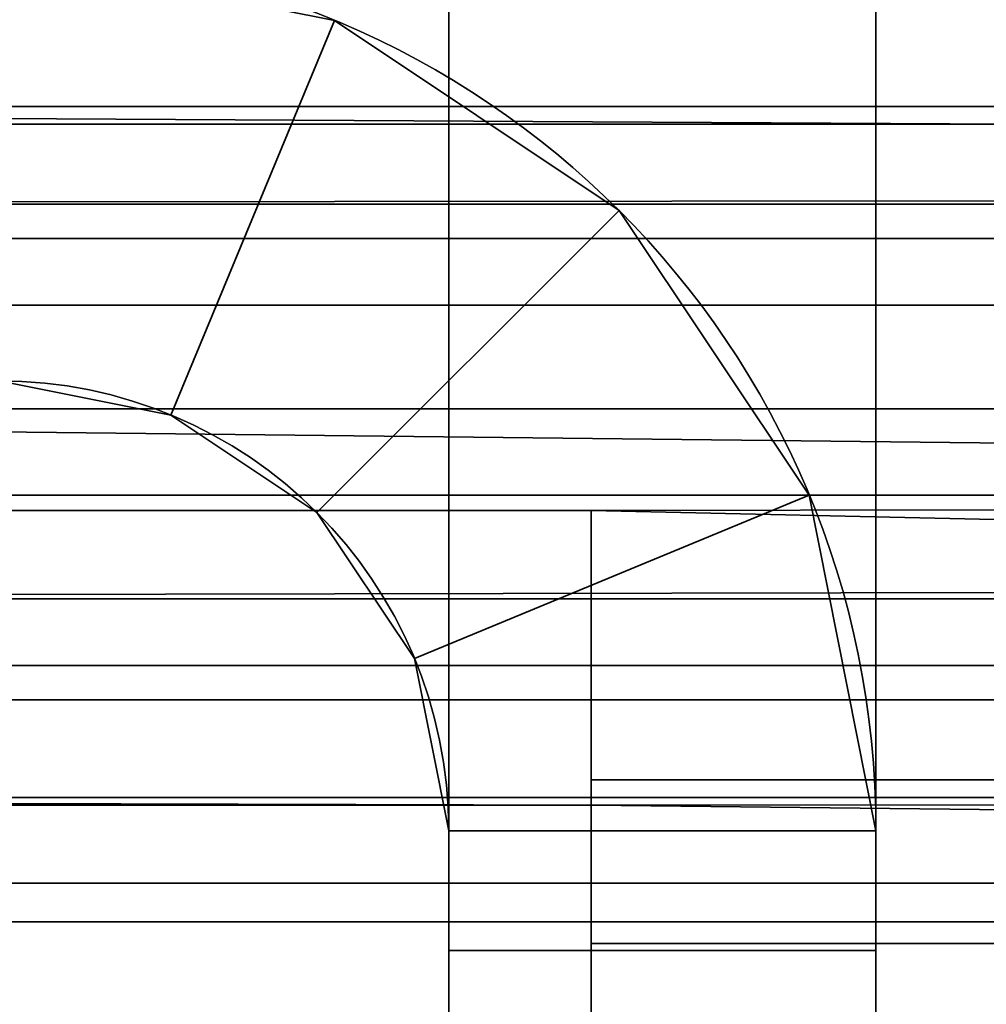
# Model space of a CAD drawing. Header units: millimetres. Extents: x -508 to 6708, y -110 to 248.
# Tile 559 of 656: x 1145.49 to 1148.89, y 12.81 to 16.27. Entities that reach past the tile are written whole.
import ezdxf

# ---------------------------------------------------------------- set-up
doc = ezdxf.new("R2010")
doc.units = ezdxf.units.MM
doc.layers.add('151', color=7, linetype='Continuous', true_color=0xffffff)

# ---------------------------------------------------------------- blocks, each defined once
blk = doc.blocks.new('UG_SURFACE_002')
at = {"layer": '151', "color": 252, "linetype": 'Continuous', "lineweight": 35}
for points in [[(2057.4999, -5.3, 2215.25), (2057.4999, 229.4, 2215.25), (942.5, 229.4, 2215.25), (942.5, -5.3, 2215.25)], [(1092.5, -5.3, 2065.2499), (1092.5, 229.4, 2065.2499), (1907.5, 229.4, 2065.2499), (1907.5, -5.3, 2065.2499)]]:
    blk.add_3dface(points, dxfattribs=at)
blk = doc.blocks.new('UG_SURFACE_256')
at = {"layer": '151', "color": 252, "linetype": 'Continuous', "lineweight": 35}
for points in [[(1135.5, -22.22, 2021.75), (1864.5, -22.22, 2021.75), (1864.5, 61.62, 2021.75), (1135.5, 61.62, 2021.75)], [(1137, -22.22, 2020.2501), (1137, 61.62, 2020.2501), (1863, 61.62, 2020.2501), (1863, -22.22, 2020.2501)]]:
    blk.add_3dface(points, dxfattribs=at)
blk = doc.blocks.new('UG_SURFACE_258')
at = {"layer": '151', "color": 7, "linetype": 'Continuous', "lineweight": 35}
for points in [[(1143.657, 13.0469, -7.75), (1143.6594, 12.9264, 2013.5906), (1146.337, 12.2666, 2010.9129)], [(1146.337, 12.2666, 2010.9129), (1146.337, 12.2666, -7.75), (1143.657, 13.0469, -7.75)], [(1143.657, 13.0469, -7.75), (1146.337, 12.2666, -7.75), (1145.5678, 11.5427, -7.75), (1144.0067, 11.9322, -7.75)], [(1144.0228, 11.9006, 2013.2272), (1145.5678, 11.5427, 2011.6823), (1146.337, 12.2666, 2010.9129), (1143.6594, 12.9264, 2013.5906)]]:
    blk.add_3dface(points, dxfattribs=at)
blk = doc.blocks.new('UG_SURFACE_259')
at = {"layer": '151', "color": 7, "linetype": 'Continuous', "lineweight": 35}
for points in [[(1142.7813, 13.2362, 2014.4687), (1142.0542, 13.1003, 2015.1958), (1857.9458, 13.1003, 2015.1958)], [(1142.7813, 13.2362, 2014.4687), (1857.9458, 13.1003, 2015.1958), (1857.2187, 13.2362, 2014.4687)], [(1857.2187, 13.2362, 2014.4687), (1144.5446, 12.7553, 2012.7053), (1142.7813, 13.2362, 2014.4687)], [(1857.2187, 13.2362, 2014.4687), (1855.4554, 12.7553, 2012.7053), (1144.5446, 12.7553, 2012.7053)], [(1139.6194, 12.6455, 2017.6306), (1860.3806, 12.6455, 2017.6306), (1857.9458, 13.1003, 2015.1958), (1142.0542, 13.1003, 2015.1958)]]:
    blk.add_3dface(points, dxfattribs=at)
blk = doc.blocks.new('UG_SURFACE_261')
at = {"layer": '151', "color": 252, "linetype": 'Continuous', "lineweight": 35}
for points in [[(1148.5, 18, 62.55), (1148.5, 13, 62.55), (1147, 13, 62.55), (1147, 18, 62.55)], [(1148.5, 13, 73.95), (1148.5, 18, 73.95), (1147, 18, 73.95), (1147, 13, 73.95)], [(1147, 13, 1933.9499), (1148.5, 13, 1933.9499), (1148.5, 18, 1933.9499), (1147, 18, 1933.9499)], [(1148.5, 13, 1922.55), (1147, 13, 1922.55), (1147, 18, 1922.55), (1148.5, 18, 1922.55)], [(1147, 13, 1623.95), (1148.5, 13, 1623.95), (1148.5, 18, 1623.95), (1147, 18, 1623.95)], [(1148.5, 18, 1612.55), (1148.5, 13, 1612.55), (1147, 13, 1612.55), (1147, 18, 1612.55)], [(1148.5, 13, 1313.9499), (1148.5, 18, 1313.9499), (1147, 18, 1313.9499), (1147, 13, 1313.9499)], [(1148.5, 18, 1302.55), (1148.5, 13, 1302.55), (1147, 13, 1302.55), (1147, 18, 1302.55)], [(1147, 13, 1003.95), (1148.5, 13, 1003.95), (1148.5, 18, 1003.95), (1147, 18, 1003.95)], [(1148.5, 18, 992.55), (1148.5, 13, 992.55), (1147, 13, 992.55), (1147, 18, 992.55)], [(1148.5, 13, 693.95), (1148.5, 18, 693.95), (1147, 18, 693.95), (1147, 13, 693.95)], [(1148.5, 18, 682.55), (1148.5, 13, 682.55), (1147, 13, 682.55), (1147, 18, 682.55)], [(1148.5, 18, 372.55), (1148.5, 13, 372.55), (1147, 13, 372.55), (1147, 18, 372.55)], [(1147, 13, 73.95), (1147, 18, 62.55), (1147, 13, 62.55)], [(1147, 13, 73.95), (1147, 18, 73.95), (1147, 18, 62.55)], [(1147, 13, 383.95), (1147, 18, 372.55), (1147, 13, 372.55)], [(1147, 13, 383.95), (1147, 18, 383.95), (1147, 18, 372.55)], [(1147, 13, 1003.95), (1147, 18, 1003.95), (1147, 18, 992.55), (1147, 13, 992.55)], [(1147, 13, 1313.9499), (1147, 18, 1313.9499), (1147, 18, 1302.55), (1147, 13, 1302.55)], [(1147, 13, 693.95), (1147, 18, 682.55), (1147, 13, 682.55)], [(1147, 13, 693.95), (1147, 18, 693.95), (1147, 18, 682.55)], [(1147, 13, 1623.95), (1147, 18, 1623.95), (1147, 18, 1612.55), (1147, 13, 1612.55)], [(1147, 13, 1933.9499), (1147, 18, 1933.9499), (1147, 18, 1922.55), (1147, 13, 1922.55)], [(1147, 13, 383.95), (1148.5, 13, 383.95), (1148.5, 18, 383.95), (1147, 18, 383.95)], [(1148.5, 13, 1922.55), (1148.5, 18, 1933.9499), (1148.5, 13, 1933.9499)], [(1148.5, 13, 1922.55), (1148.5, 18, 1922.55), (1148.5, 18, 1933.9499)], [(1148.5, 13, 1612.55), (1148.5, 18, 1612.55), (1148.5, 18, 1623.95), (1148.5, 13, 1623.95)], [(1148.5, 13, 1302.55), (1148.5, 18, 1302.55), (1148.5, 18, 1313.9499), (1148.5, 13, 1313.9499)], [(1148.5, 13, 992.55), (1148.5, 18, 992.55), (1148.5, 18, 1003.95), (1148.5, 13, 1003.95)], [(1148.5, 13, 682.55), (1148.5, 18, 682.55), (1148.5, 18, 693.95), (1148.5, 13, 693.95)], [(1148.5, 13, 372.55), (1148.5, 18, 372.55), (1148.5, 18, 383.95), (1148.5, 13, 383.95)], [(1148.5, 13, 62.55), (1148.5, 18, 62.55), (1148.5, 18, 73.95), (1148.5, 13, 73.95)], [(1145.42, 15, 2006.2499), (1146.0246, 14.8797, 2006.2499), (1146.5987, 16.2655, 2006.2499), (1145.42, 16.5, 2006.2499)], [(1146.5987, 16.2655, 2006.2499), (1146.5987, 16.2655, 1936.45), (1145.42, 16.5, 1936.45), (1145.42, 16.5, 2006.2499)], [(1145.42, 16.5, -5.75), (1146.5987, 16.2655, -5.75), (1146.0246, 14.8797, -5.75), (1145.42, 15, -5.75)], [(1146.5987, 16.2655, 60.05), (1146.5987, 16.2655, -5.75), (1145.42, 16.5, -5.75), (1145.42, 16.5, 60.05)], [(1145.42, 15, 60.05), (1146.0246, 14.8797, 60.05), (1146.5987, 16.2655, 60.05), (1145.42, 16.5, 60.05)], [(1145.42, 16.5, 1936.45), (1146.5987, 16.2655, 1936.45), (1146.0246, 14.8797, 1936.45), (1145.42, 15, 1936.45)], [(1145.42, 15, 1920.05), (1146.0246, 14.8797, 1920.05), (1146.5987, 16.2655, 1920.05), (1145.42, 16.5, 1920.05)], [(1146.5987, 16.2655, 1920.05), (1146.5987, 16.2655, 1626.4499), (1145.42, 16.5, 1626.4499), (1145.42, 16.5, 1920.05)], [(1145.42, 16.5, 1626.4499), (1146.5987, 16.2655, 1626.4499), (1146.0246, 14.8797, 1626.4499), (1145.42, 15, 1626.4499)], [(1145.42, 15, 1610.05), (1146.0246, 14.8797, 1610.05), (1146.5987, 16.2655, 1610.05), (1145.42, 16.5, 1610.05)], [(1146.5987, 16.2655, 1610.05), (1146.5987, 16.2655, 1316.45), (1145.42, 16.5, 1316.45), (1145.42, 16.5, 1610.05)], [(1145.42, 16.5, 1316.45), (1146.5987, 16.2655, 1316.45), (1146.0246, 14.8797, 1316.45), (1145.42, 15, 1316.45)], [(1145.42, 15, 1300.05), (1146.0246, 14.8797, 1300.05), (1146.5987, 16.2655, 1300.05), (1145.42, 16.5, 1300.05)], [(1146.5987, 16.2655, 1300.05), (1146.5987, 16.2655, 1006.4501), (1145.42, 16.5, 1006.4501), (1145.42, 16.5, 1300.05)], [(1145.42, 16.5, 1006.4501), (1146.5987, 16.2655, 1006.4501), (1146.0246, 14.8797, 1006.4501), (1145.42, 15, 1006.4501)], [(1145.42, 15, 990.05), (1146.0246, 14.8797, 990.05), (1146.5987, 16.2655, 990.05), (1145.42, 16.5, 990.05)], [(1146.5987, 16.2655, 990.05), (1146.5987, 16.2655, 696.45), (1145.42, 16.5, 696.45), (1145.42, 16.5, 990.05)], [(1145.42, 16.5, 696.45), (1146.5987, 16.2655, 696.45), (1146.0246, 14.8797, 696.45), (1145.42, 15, 696.45)], [(1145.42, 15, 680.05), (1146.0246, 14.8797, 680.05), (1146.5987, 16.2655, 680.05), (1145.42, 16.5, 680.05)], [(1146.5987, 16.2655, 680.05), (1146.5987, 16.2655, 386.45), (1145.42, 16.5, 386.45), (1145.42, 16.5, 680.05)], [(1145.42, 16.5, 386.45), (1146.5987, 16.2655, 386.45), (1146.0246, 14.8797, 386.45), (1145.42, 15, 386.45)], [(1146.5987, 16.2655, 370.05), (1146.5987, 16.2655, 76.45), (1145.42, 16.5, 76.45), (1145.42, 16.5, 370.05)], [(1145.42, 16.5, 76.45), (1146.5987, 16.2655, 76.45), (1146.0246, 14.8797, 76.45), (1145.42, 15, 76.45)], [(1145.42, 15, 370.05), (1146.0246, 14.8797, 370.05), (1146.5987, 16.2655, 370.05), (1145.42, 16.5, 370.05)], [(1147.5979, 15.5979, 2006.2499), (1146.5987, 16.2655, 2006.2499), (1146.0246, 14.8797, 2006.2499), (1146.5372, 14.5372, 2006.2499)], [(1146.5372, 14.5372, -5.75), (1146.0246, 14.8797, -5.75), (1146.5987, 16.2655, -5.75), (1147.5979, 15.5979, -5.75)], [(1147.5979, 15.5979, 60.05), (1146.5987, 16.2655, 60.05), (1146.0246, 14.8797, 60.05), (1146.5372, 14.5372, 60.05)], [(1146.5372, 14.5372, 1936.45), (1146.0246, 14.8797, 1936.45), (1146.5987, 16.2655, 1936.45), (1147.5979, 15.5979, 1936.45)], [(1147.5979, 15.5979, 1920.05), (1146.5987, 16.2655, 1920.05), (1146.0246, 14.8797, 1920.05), (1146.5372, 14.5372, 1920.05)], [(1146.5372, 14.5372, 1626.4499), (1146.0246, 14.8797, 1626.4499), (1146.5987, 16.2655, 1626.4499), (1147.5979, 15.5979, 1626.4499)], [(1147.5979, 15.5979, 1610.05), (1146.5987, 16.2655, 1610.05), (1146.0246, 14.8797, 1610.05), (1146.5372, 14.5372, 1610.05)], [(1146.5372, 14.5372, 1316.45), (1146.0246, 14.8797, 1316.45), (1146.5987, 16.2655, 1316.45), (1147.5979, 15.5979, 1316.45)], [(1147.5979, 15.5979, 1300.05), (1146.5987, 16.2655, 1300.05), (1146.0246, 14.8797, 1300.05), (1146.5372, 14.5372, 1300.05)], [(1146.5372, 14.5372, 1006.4501), (1146.0246, 14.8797, 1006.4501), (1146.5987, 16.2655, 1006.4501), (1147.5979, 15.5979, 1006.4501)], [(1147.5979, 15.5979, 990.05), (1146.5987, 16.2655, 990.05), (1146.0246, 14.8797, 990.05), (1146.5372, 14.5372, 990.05)], [(1146.5372, 14.5372, 696.45), (1146.0246, 14.8797, 696.45), (1146.5987, 16.2655, 696.45), (1147.5979, 15.5979, 696.45)], [(1147.5979, 15.5979, 680.05), (1146.5987, 16.2655, 680.05), (1146.0246, 14.8797, 680.05), (1146.5372, 14.5372, 680.05)], [(1146.5372, 14.5372, 386.45), (1146.0246, 14.8797, 386.45), (1146.5987, 16.2655, 386.45), (1147.5979, 15.5979, 386.45)], [(1146.5372, 14.5372, 76.45), (1146.0246, 14.8797, 76.45), (1146.5987, 16.2655, 76.45), (1147.5979, 15.5979, 76.45)], [(1147.5979, 15.5979, 370.05), (1146.5987, 16.2655, 370.05), (1146.0246, 14.8797, 370.05), (1146.5372, 14.5372, 370.05)], [(1147.5979, 15.5979, 2006.2499), (1147.5979, 15.5979, 1936.45), (1146.5987, 16.2655, 1936.45), (1146.5987, 16.2655, 2006.2499)], [(1147.5979, 15.5979, 60.05), (1147.5979, 15.5979, -5.75), (1146.5987, 16.2655, -5.75), (1146.5987, 16.2655, 60.05)], [(1147.5979, 15.5979, 1920.05), (1147.5979, 15.5979, 1626.4499), (1146.5987, 16.2655, 1626.4499), (1146.5987, 16.2655, 1920.05)], [(1147.5979, 15.5979, 1610.05), (1147.5979, 15.5979, 1316.45), (1146.5987, 16.2655, 1316.45), (1146.5987, 16.2655, 1610.05)], [(1147.5979, 15.5979, 1300.05), (1147.5979, 15.5979, 1006.4501), (1146.5987, 16.2655, 1006.4501), (1146.5987, 16.2655, 1300.05)], [(1147.5979, 15.5979, 990.05), (1147.5979, 15.5979, 696.45), (1146.5987, 16.2655, 696.45), (1146.5987, 16.2655, 990.05)], [(1147.5979, 15.5979, 680.05), (1147.5979, 15.5979, 386.45), (1146.5987, 16.2655, 386.45), (1146.5987, 16.2655, 680.05)], [(1147.5979, 15.5979, 370.05), (1147.5979, 15.5979, 76.45), (1146.5987, 16.2655, 76.45), (1146.5987, 16.2655, 370.05)], [(1146.5372, 14.5372, 2006.2499), (1146.8797, 14.0246, 2006.2499), (1148.2656, 14.5987, 2006.2499), (1147.5979, 15.5979, 2006.2499)], [(1147.5979, 15.5979, -5.75), (1148.2656, 14.5987, -5.75), (1146.8797, 14.0246, -5.75), (1146.5372, 14.5372, -5.75)], [(1146.5372, 14.5372, 60.05), (1146.8797, 14.0246, 60.05), (1148.2656, 14.5987, 60.05), (1147.5979, 15.5979, 60.05)], [(1147.5979, 15.5979, 1936.45), (1148.2656, 14.5987, 1936.45), (1146.8797, 14.0246, 1936.45), (1146.5372, 14.5372, 1936.45)], [(1146.5372, 14.5372, 1920.05), (1146.8797, 14.0246, 1920.05), (1148.2656, 14.5987, 1920.05), (1147.5979, 15.5979, 1920.05)], [(1147.5979, 15.5979, 1626.4499), (1148.2656, 14.5987, 1626.4499), (1146.8797, 14.0246, 1626.4499), (1146.5372, 14.5372, 1626.4499)], [(1146.5372, 14.5372, 1610.05), (1146.8797, 14.0246, 1610.05), (1148.2656, 14.5987, 1610.05), (1147.5979, 15.5979, 1610.05)], [(1147.5979, 15.5979, 1316.45), (1148.2656, 14.5987, 1316.45), (1146.8797, 14.0246, 1316.45), (1146.5372, 14.5372, 1316.45)], [(1146.5372, 14.5372, 1300.05), (1146.8797, 14.0246, 1300.05), (1148.2656, 14.5987, 1300.05), (1147.5979, 15.5979, 1300.05)], [(1147.5979, 15.5979, 1006.4501), (1148.2656, 14.5987, 1006.4501), (1146.8797, 14.0246, 1006.4501), (1146.5372, 14.5372, 1006.4501)], [(1146.5372, 14.5372, 990.05), (1146.8797, 14.0246, 990.05), (1148.2656, 14.5987, 990.05), (1147.5979, 15.5979, 990.05)], [(1147.5979, 15.5979, 696.45), (1148.2656, 14.5987, 696.45), (1146.8797, 14.0246, 696.45), (1146.5372, 14.5372, 696.45)], [(1146.5372, 14.5372, 680.05), (1146.8797, 14.0246, 680.05), (1148.2656, 14.5987, 680.05), (1147.5979, 15.5979, 680.05)], [(1147.5979, 15.5979, 386.45), (1148.2656, 14.5987, 386.45), (1146.8797, 14.0246, 386.45), (1146.5372, 14.5372, 386.45)], [(1147.5979, 15.5979, 76.45), (1148.2656, 14.5987, 76.45), (1146.8797, 14.0246, 76.45), (1146.5372, 14.5372, 76.45)], [(1146.5372, 14.5372, 370.05), (1146.8797, 14.0246, 370.05), (1148.2656, 14.5987, 370.05), (1147.5979, 15.5979, 370.05)], [(1148.2656, 14.5987, 2006.2499), (1148.2656, 14.5987, 1936.45), (1147.5979, 15.5979, 1936.45), (1147.5979, 15.5979, 2006.2499)], [(1148.2656, 14.5987, 60.05), (1148.2656, 14.5987, -5.75), (1147.5979, 15.5979, -5.75), (1147.5979, 15.5979, 60.05)], [(1148.2656, 14.5987, 1920.05), (1148.2656, 14.5987, 1626.4499), (1147.5979, 15.5979, 1626.4499), (1147.5979, 15.5979, 1920.05)], [(1148.2656, 14.5987, 1610.05), (1148.2656, 14.5987, 1316.45), (1147.5979, 15.5979, 1316.45), (1147.5979, 15.5979, 1610.05)], [(1148.2656, 14.5987, 1300.05), (1148.2656, 14.5987, 1006.4501), (1147.5979, 15.5979, 1006.4501), (1147.5979, 15.5979, 1300.05)], [(1148.2656, 14.5987, 990.05), (1148.2656, 14.5987, 696.45), (1147.5979, 15.5979, 696.45), (1147.5979, 15.5979, 990.05)], [(1148.2656, 14.5987, 680.05), (1148.2656, 14.5987, 386.45), (1147.5979, 15.5979, 386.45), (1147.5979, 15.5979, 680.05)], [(1148.2656, 14.5987, 370.05), (1148.2656, 14.5987, 76.45), (1147.5979, 15.5979, 76.45), (1147.5979, 15.5979, 370.05)], [(1145.42, 15, 2006.2499), (1145.42, 15, 1936.45), (1146.0246, 14.8797, 1936.45), (1146.0246, 14.8797, 2006.2499)], [(1145.42, 15, 60.05), (1145.42, 15, -5.75), (1146.0246, 14.8797, -5.75), (1146.0246, 14.8797, 60.05)], [(1145.42, 15, 1920.05), (1145.42, 15, 1626.4499), (1146.0246, 14.8797, 1626.4499), (1146.0246, 14.8797, 1920.05)], [(1145.42, 15, 1610.05), (1145.42, 15, 1316.45), (1146.0246, 14.8797, 1316.45), (1146.0246, 14.8797, 1610.05)], [(1145.42, 15, 1300.05), (1145.42, 15, 1006.4501), (1146.0246, 14.8797, 1006.4501), (1146.0246, 14.8797, 1300.05)], [(1145.42, 15, 990.05), (1145.42, 15, 696.45), (1146.0246, 14.8797, 696.45), (1146.0246, 14.8797, 990.05)], [(1145.42, 15, 680.05), (1145.42, 15, 386.45), (1146.0246, 14.8797, 386.45), (1146.0246, 14.8797, 680.05)], [(1145.42, 15, 370.05), (1145.42, 15, 76.45), (1146.0246, 14.8797, 76.45), (1146.0246, 14.8797, 370.05)], [(1146.0246, 14.8797, 2006.2499), (1146.0246, 14.8797, 1936.45), (1146.5372, 14.5372, 1936.45), (1146.5372, 14.5372, 2006.2499)], [(1146.0246, 14.8797, 60.05), (1146.0246, 14.8797, -5.75), (1146.5372, 14.5372, -5.75), (1146.5372, 14.5372, 60.05)], [(1146.0246, 14.8797, 1920.05), (1146.0246, 14.8797, 1626.4499), (1146.5372, 14.5372, 1626.4499), (1146.5372, 14.5372, 1920.05)], [(1146.0246, 14.8797, 1610.05), (1146.0246, 14.8797, 1316.45), (1146.5372, 14.5372, 1316.45), (1146.5372, 14.5372, 1610.05)], [(1146.0246, 14.8797, 1300.05), (1146.0246, 14.8797, 1006.4501), (1146.5372, 14.5372, 1006.4501), (1146.5372, 14.5372, 1300.05)], [(1146.0246, 14.8797, 990.05), (1146.0246, 14.8797, 696.45), (1146.5372, 14.5372, 696.45), (1146.5372, 14.5372, 990.05)], [(1146.0246, 14.8797, 680.05), (1146.0246, 14.8797, 386.45), (1146.5372, 14.5372, 386.45), (1146.5372, 14.5372, 680.05)], [(1146.0246, 14.8797, 370.05), (1146.0246, 14.8797, 76.45), (1146.5372, 14.5372, 76.45), (1146.5372, 14.5372, 370.05)], [(1148.5, 13.42, 2006.2499), (1148.2656, 14.5987, 2006.2499), (1146.8797, 14.0246, 2006.2499), (1147, 13.42, 2006.2499)], [(1147, 13.42, -5.75), (1146.8797, 14.0246, -5.75), (1148.2656, 14.5987, -5.75), (1148.5, 13.42, -5.75)], [(1148.5, 13.42, 60.05), (1148.2656, 14.5987, 60.05), (1146.8797, 14.0246, 60.05), (1147, 13.42, 60.05)], [(1147, 13.42, 1936.45), (1146.8797, 14.0246, 1936.45), (1148.2656, 14.5987, 1936.45), (1148.5, 13.42, 1936.45)], [(1148.5, 13.42, 1920.05), (1148.2656, 14.5987, 1920.05), (1146.8797, 14.0246, 1920.05), (1147, 13.42, 1920.05)], [(1147, 13.42, 1626.4499), (1146.8797, 14.0246, 1626.4499), (1148.2656, 14.5987, 1626.4499), (1148.5, 13.42, 1626.4499)], [(1148.5, 13.42, 1610.05), (1148.2656, 14.5987, 1610.05), (1146.8797, 14.0246, 1610.05), (1147, 13.42, 1610.05)], [(1147, 13.42, 1316.45), (1146.8797, 14.0246, 1316.45), (1148.2656, 14.5987, 1316.45), (1148.5, 13.42, 1316.45)], [(1148.5, 13.42, 1300.05), (1148.2656, 14.5987, 1300.05), (1146.8797, 14.0246, 1300.05), (1147, 13.42, 1300.05)], [(1147, 13.42, 1006.4501), (1146.8797, 14.0246, 1006.4501), (1148.2656, 14.5987, 1006.4501), (1148.5, 13.42, 1006.4501)], [(1148.5, 13.42, 990.05), (1148.2656, 14.5987, 990.05), (1146.8797, 14.0246, 990.05), (1147, 13.42, 990.05)], [(1147, 13.42, 696.45), (1146.8797, 14.0246, 696.45), (1148.2656, 14.5987, 696.45), (1148.5, 13.42, 696.45)], [(1148.5, 13.42, 680.05), (1148.2656, 14.5987, 680.05), (1146.8797, 14.0246, 680.05), (1147, 13.42, 680.05)], [(1147, 13.42, 386.45), (1146.8797, 14.0246, 386.45), (1148.2656, 14.5987, 386.45), (1148.5, 13.42, 386.45)], [(1147, 13.42, 76.45), (1146.8797, 14.0246, 76.45), (1148.2656, 14.5987, 76.45), (1148.5, 13.42, 76.45)], [(1148.5, 13.42, 370.05), (1148.2656, 14.5987, 370.05), (1146.8797, 14.0246, 370.05), (1147, 13.42, 370.05)], [(1148.5, 13.42, 2006.2499), (1148.5, 13.42, 1936.45), (1148.2656, 14.5987, 1936.45), (1148.2656, 14.5987, 2006.2499)], [(1148.5, 13.42, 60.05), (1148.5, 13.42, -5.75), (1148.2656, 14.5987, -5.75), (1148.2656, 14.5987, 60.05)], [(1148.5, 13.42, 1920.05), (1148.5, 13.42, 1626.4499), (1148.2656, 14.5987, 1626.4499), (1148.2656, 14.5987, 1920.05)], [(1148.5, 13.42, 1610.05), (1148.5, 13.42, 1316.45), (1148.2656, 14.5987, 1316.45), (1148.2656, 14.5987, 1610.05)], [(1148.5, 13.42, 1300.05), (1148.5, 13.42, 1006.4501), (1148.2656, 14.5987, 1006.4501), (1148.2656, 14.5987, 1300.05)], [(1148.5, 13.42, 990.05), (1148.5, 13.42, 696.45), (1148.2656, 14.5987, 696.45), (1148.2656, 14.5987, 990.05)], [(1148.5, 13.42, 680.05), (1148.5, 13.42, 386.45), (1148.2656, 14.5987, 386.45), (1148.2656, 14.5987, 680.05)], [(1148.5, 13.42, 370.05), (1148.5, 13.42, 76.45), (1148.2656, 14.5987, 76.45), (1148.2656, 14.5987, 370.05)], [(1146.5372, 14.5372, 2006.2499), (1146.5372, 14.5372, 1936.45), (1146.8797, 14.0246, 1936.45), (1146.8797, 14.0246, 2006.2499)], [(1146.5372, 14.5372, 60.05), (1146.5372, 14.5372, -5.75), (1146.8797, 14.0246, -5.75), (1146.8797, 14.0246, 60.05)], [(1146.5372, 14.5372, 1920.05), (1146.5372, 14.5372, 1626.4499), (1146.8797, 14.0246, 1626.4499), (1146.8797, 14.0246, 1920.05)], [(1146.5372, 14.5372, 1610.05), (1146.5372, 14.5372, 1316.45), (1146.8797, 14.0246, 1316.45), (1146.8797, 14.0246, 1610.05)], [(1146.5372, 14.5372, 1300.05), (1146.5372, 14.5372, 1006.4501), (1146.8797, 14.0246, 1006.4501), (1146.8797, 14.0246, 1300.05)], [(1146.5372, 14.5372, 990.05), (1146.5372, 14.5372, 696.45), (1146.8797, 14.0246, 696.45), (1146.8797, 14.0246, 990.05)], [(1146.5372, 14.5372, 680.05), (1146.5372, 14.5372, 386.45), (1146.8797, 14.0246, 386.45), (1146.8797, 14.0246, 680.05)], [(1146.5372, 14.5372, 370.05), (1146.5372, 14.5372, 76.45), (1146.8797, 14.0246, 76.45), (1146.8797, 14.0246, 370.05)], [(1146.8797, 14.0246, 2006.2499), (1146.8797, 14.0246, 1936.45), (1147, 13.42, 1936.45), (1147, 13.42, 2006.2499)], [(1146.8797, 14.0246, 60.05), (1146.8797, 14.0246, -5.75), (1147, 13.42, -5.75), (1147, 13.42, 60.05)], [(1146.8797, 14.0246, 1920.05), (1146.8797, 14.0246, 1626.4499), (1147, 13.42, 1626.4499), (1147, 13.42, 1920.05)], [(1146.8797, 14.0246, 1610.05), (1146.8797, 14.0246, 1316.45), (1147, 13.42, 1316.45), (1147, 13.42, 1610.05)], [(1146.8797, 14.0246, 1300.05), (1146.8797, 14.0246, 1006.4501), (1147, 13.42, 1006.4501), (1147, 13.42, 1300.05)], [(1146.8797, 14.0246, 990.05), (1146.8797, 14.0246, 696.45), (1147, 13.42, 696.45), (1147, 13.42, 990.05)], [(1146.8797, 14.0246, 680.05), (1146.8797, 14.0246, 386.45), (1147, 13.42, 386.45), (1147, 13.42, 680.05)], [(1146.8797, 14.0246, 370.05), (1146.8797, 14.0246, 76.45), (1147, 13.42, 76.45), (1147, 13.42, 370.05)], [(1147, 13.42, 2006.2499), (1147, 5, 2006.2499), (1148.5, 5, 2006.2499), (1148.5, 13.42, 2006.2499)], [(1148.5, 13.42, -5.75), (1148.5, 5, -5.75), (1147, 5, -5.75), (1147, 13.42, -5.75)], [(1147, 13.42, 60.05), (1147, 13, 60.05), (1148.5, 13, 60.05), (1148.5, 13.42, 60.05)], [(1148.5, 13.42, 1936.45), (1148.5, 13, 1936.45), (1147, 13, 1936.45), (1147, 13.42, 1936.45)], [(1147, 13.42, 1920.05), (1147, 13, 1920.05), (1148.5, 13, 1920.05), (1148.5, 13.42, 1920.05)], [(1148.5, 13.42, 1626.4499), (1148.5, 13, 1626.4499), (1147, 13, 1626.4499), (1147, 13.42, 1626.4499)], [(1147, 13.42, 1610.05), (1147, 13, 1610.05), (1148.5, 13, 1610.05), (1148.5, 13.42, 1610.05)], [(1148.5, 13.42, 1316.45), (1148.5, 13, 1316.45), (1147, 13, 1316.45), (1147, 13.42, 1316.45)], [(1147, 13.42, 1300.05), (1147, 13, 1300.05), (1148.5, 13, 1300.05), (1148.5, 13.42, 1300.05)], [(1148.5, 13.42, 1006.4501), (1148.5, 13, 1006.4501), (1147, 13, 1006.4501), (1147, 13.42, 1006.4501)], [(1147, 13.42, 990.05), (1147, 13, 990.05), (1148.5, 13, 990.05), (1148.5, 13.42, 990.05)], [(1148.5, 13.42, 696.45), (1148.5, 13, 696.45), (1147, 13, 696.45), (1147, 13.42, 696.45)], [(1147, 13.42, 680.05), (1147, 13, 680.05), (1148.5, 13, 680.05), (1148.5, 13.42, 680.05)], [(1148.5, 13.42, 386.45), (1148.5, 13, 386.45), (1147, 13, 386.45), (1147, 13.42, 386.45)], [(1148.5, 13.42, 76.45), (1148.5, 13, 76.45), (1147, 13, 76.45), (1147, 13.42, 76.45)], [(1147, 13.42, 370.05), (1147, 13, 370.05), (1148.5, 13, 370.05), (1148.5, 13.42, 370.05)], [(1147, 13, 60.05), (1147, 13.42, 60.05), (1147, 13.42, -5.75), (1147, 5, -5.75)], [(1147, 13, 370.05), (1147, 13.42, 76.45), (1147, 13, 76.45)], [(1147, 13, 370.05), (1147, 13.42, 370.05), (1147, 13.42, 76.45)], [(1147, 13, 680.05), (1147, 13.42, 386.45), (1147, 13, 386.45)], [(1147, 13, 1300.05), (1147, 13.42, 1300.05), (1147, 13.42, 1006.4501), (1147, 13, 1006.4501)], [(1147, 13, 680.05), (1147, 13.42, 680.05), (1147, 13.42, 386.45)], [(1147, 13, 1610.05), (1147, 13.42, 1610.05), (1147, 13.42, 1316.45), (1147, 13, 1316.45)], [(1147, 13, 990.05), (1147, 13.42, 990.05), (1147, 13.42, 696.45), (1147, 13, 696.45)], [(1147, 13, 1920.05), (1147, 13.42, 1920.05), (1147, 13.42, 1626.4499), (1147, 13, 1626.4499)], [(1147, 5, 2006.2499), (1147, 13.42, 2006.2499), (1147, 13.42, 1936.45), (1147, 13, 1936.45)], [(1148.5, 13, 1626.4499), (1148.5, 13.42, 1626.4499), (1148.5, 13.42, 1920.05), (1148.5, 13, 1920.05)], [(1148.5, 13, 1316.45), (1148.5, 13.42, 1316.45), (1148.5, 13.42, 1610.05), (1148.5, 13, 1610.05)], [(1148.5, 13, 1006.4501), (1148.5, 13.42, 1006.4501), (1148.5, 13.42, 1300.05), (1148.5, 13, 1300.05)], [(1148.5, 13, 696.45), (1148.5, 13.42, 696.45), (1148.5, 13.42, 990.05), (1148.5, 13, 990.05)], [(1148.5, 13, 386.45), (1148.5, 13.42, 386.45), (1148.5, 13.42, 680.05), (1148.5, 13, 680.05)], [(1148.5, 13, 76.45), (1148.5, 13.42, 76.45), (1148.5, 13.42, 370.05), (1148.5, 13, 370.05)], [(1148.5, 5, -5.75), (1148.5, 13.42, -5.75), (1148.5, 13.42, 60.05), (1148.5, 13, 60.05)], [(1148.5, 13, 1936.45), (1148.5, 13.42, 1936.45), (1148.5, 13.42, 2006.2499), (1148.5, 5, 2006.2499)], [(1147, 13, 60.05), (1147, 13, 62.55), (1148.5, 13, 62.55), (1148.5, 13, 60.05)], [(1147, 13, 73.95), (1147, 13, 76.45), (1148.5, 13, 76.45), (1148.5, 13, 73.95)], [(1147, 13, 1933.9499), (1147, 13, 1936.45), (1148.5, 13, 1936.45), (1148.5, 13, 1933.9499)], [(1147, 13, 1920.05), (1147, 13, 1922.55), (1148.5, 13, 1922.55), (1148.5, 13, 1920.05)], [(1147, 13, 1623.95), (1147, 13, 1626.4499), (1148.5, 13, 1626.4499), (1148.5, 13, 1623.95)], [(1147, 13, 1610.05), (1147, 13, 1612.55), (1148.5, 13, 1612.55), (1148.5, 13, 1610.05)], [(1147, 13, 1313.9499), (1147, 13, 1316.45), (1148.5, 13, 1316.45), (1148.5, 13, 1313.9499)], [(1147, 13, 1300.05), (1147, 13, 1302.55), (1148.5, 13, 1302.55), (1148.5, 13, 1300.05)], [(1147, 13, 1003.95), (1147, 13, 1006.4501), (1148.5, 13, 1006.4501), (1148.5, 13, 1003.95)], [(1147, 13, 990.05), (1147, 13, 992.55), (1148.5, 13, 992.55), (1148.5, 13, 990.05)], [(1147, 13, 693.95), (1147, 13, 696.45), (1148.5, 13, 696.45), (1148.5, 13, 693.95)], [(1147, 13, 680.05), (1147, 13, 682.55), (1148.5, 13, 682.55), (1148.5, 13, 680.05)], [(1147, 13, 370.05), (1147, 13, 372.55), (1148.5, 13, 372.55), (1148.5, 13, 370.05)], [(1147, 5, 2006.2499), (1147, 13, 1006.4501), (1147, 13, 1003.95)], [(1147, 5, -5.75), (1147, 13, 76.45), (1147, 13, 73.95)], [(1147, 5, 2006.2499), (1147, 13, 1300.05), (1147, 13, 1006.4501)], [(1147, 13, 1003.95), (1147, 13, 992.55), (1147, 5, 2006.2499)], [(1147, 13, 73.95), (1147, 13, 62.55), (1147, 5, -5.75)], [(1147, 13, 62.55), (1147, 13, 60.05), (1147, 5, -5.75)], [(1147, 5, -5.75), (1147, 13, 372.55), (1147, 13, 370.05)], [(1147, 5, 2006.2499), (1147, 13, 1302.55), (1147, 13, 1300.05)], [(1147, 5, 2006.2499), (1147, 13, 1612.55), (1147, 13, 1610.05)], [(1147, 5, -5.75), (1147, 13, 383.95), (1147, 13, 372.55)], [(1147, 13, 370.05), (1147, 13, 76.45), (1147, 5, -5.75)], [(1147, 5, 2006.2499), (1147, 13, 1313.9499), (1147, 13, 1302.55)], [(1147, 5, 2006.2499), (1147, 13, 1623.95), (1147, 13, 1612.55)], [(1147, 13, 1610.05), (1147, 13, 1316.45), (1147, 5, 2006.2499)], [(1147, 5, -5.75), (1147, 13, 386.45), (1147, 13, 383.95)], [(1147, 5, 2006.2499), (1147, 13, 1316.45), (1147, 13, 1313.9499)], [(1147, 5, 2006.2499), (1147, 13, 1626.4499), (1147, 13, 1623.95)], [(1147, 5, -5.75), (1147, 13, 682.55), (1147, 13, 680.05)], [(1147, 5, 2006.2499), (1147, 13, 1922.55), (1147, 13, 1920.05)], [(1147, 5, -5.75), (1147, 13, 693.95), (1147, 13, 682.55)], [(1147, 13, 680.05), (1147, 13, 386.45), (1147, 5, -5.75)], [(1147, 13, 1920.05), (1147, 13, 1626.4499), (1147, 5, 2006.2499)], [(1147, 5, 2006.2499), (1147, 13, 1936.45), (1147, 13, 1933.9499)], [(1147, 5, -5.75), (1147, 13, 696.45), (1147, 13, 693.95)], [(1147, 13, 1933.9499), (1147, 13, 1922.55), (1147, 5, 2006.2499)], [(1147, 5, -5.75), (1147, 13, 990.05), (1147, 13, 696.45)], [(1147, 5, -5.75), (1147, 5, 2006.2499), (1147, 13, 992.55), (1147, 13, 990.05)], [(1147, 13, 383.95), (1147, 13, 386.45), (1148.5, 13, 386.45), (1148.5, 13, 383.95)], [(1148.5, 5, -5.75), (1148.5, 13, 1626.4499), (1148.5, 13, 1920.05)], [(1148.5, 5, -5.75), (1148.5, 13, 1623.95), (1148.5, 13, 1626.4499)], [(1148.5, 13, 1920.05), (1148.5, 13, 1922.55), (1148.5, 5, -5.75)], [(1148.5, 5, -5.75), (1148.5, 13, 1003.95), (1148.5, 13, 1006.4501)], [(1148.5, 5, -5.75), (1148.5, 13, 1612.55), (1148.5, 13, 1623.95)], [(1148.5, 5, -5.75), (1148.5, 13, 992.55), (1148.5, 13, 1003.95)], [(1148.5, 13, 1006.4501), (1148.5, 13, 1300.05), (1148.5, 5, -5.75)], [(1148.5, 5, -5.75), (1148.5, 13, 1610.05), (1148.5, 13, 1612.55)], [(1148.5, 5, -5.75), (1148.5, 13, 990.05), (1148.5, 13, 992.55)], [(1148.5, 5, -5.75), (1148.5, 13, 1316.45), (1148.5, 13, 1610.05)], [(1148.5, 5, -5.75), (1148.5, 13, 696.45), (1148.5, 13, 990.05)], [(1148.5, 5, -5.75), (1148.5, 13, 1313.9499), (1148.5, 13, 1316.45)], [(1148.5, 5, -5.75), (1148.5, 13, 693.95), (1148.5, 13, 696.45)], [(1148.5, 5, -5.75), (1148.5, 13, 1302.55), (1148.5, 13, 1313.9499)], [(1148.5, 5, -5.75), (1148.5, 13, 682.55), (1148.5, 13, 693.95)], [(1148.5, 5, -5.75), (1148.5, 13, 383.95), (1148.5, 13, 386.45)], [(1148.5, 5, -5.75), (1148.5, 13, 1300.05), (1148.5, 13, 1302.55)], [(1148.5, 5, -5.75), (1148.5, 13, 680.05), (1148.5, 13, 682.55)], [(1148.5, 5, -5.75), (1148.5, 13, 372.55), (1148.5, 13, 383.95)], [(1148.5, 13, 386.45), (1148.5, 13, 680.05), (1148.5, 5, -5.75)], [(1148.5, 5, -5.75), (1148.5, 13, 370.05), (1148.5, 13, 372.55)], [(1148.5, 5, -5.75), (1148.5, 13, 73.95), (1148.5, 13, 76.45)], [(1148.5, 13, 1933.9499), (1148.5, 5, -5.75), (1148.5, 13, 1922.55)], [(1148.5, 13, 76.45), (1148.5, 13, 370.05), (1148.5, 5, -5.75)], [(1148.5, 5, -5.75), (1148.5, 13, 60.05), (1148.5, 13, 62.55)], [(1148.5, 13, 62.55), (1148.5, 13, 73.95), (1148.5, 5, -5.75)], [(1148.5, 5, 2006.2499), (1148.5, 5, -5.75), (1148.5, 13, 1933.9499), (1148.5, 13, 1936.45)]]:
    blk.add_3dface(points, dxfattribs=at)
blk = doc.blocks.new('UG_SURFACE_262')
at = {"layer": '151', "color": 252, "linetype": 'Continuous', "lineweight": 35}
for points in [[(1189.2999, 17.08, 2020.2501), (1138, 17.08, 2020.2501), (1138, 15.9013, 2020.0155), (1189.2999, 15.9013, 2020.0155)], [(1189.2999, 15.9628, 2018.2872), (1138, 15.9628, 2018.2872), (1138, 16.4754, 2018.6298), (1189.2999, 16.4754, 2018.6298)], [(1138, 15.9628, 2018.2872), (1189.2999, 15.9628, 2018.2872), (1189.2999, 15.6732, 2017.8893)], [(1189.2999, 15.6732, 2017.8893), (1138, 15.6203, 2017.7746), (1138, 15.9628, 2018.2872)], [(1189.2999, 15.9013, 2020.0155), (1138, 15.9013, 2020.0155), (1138, 14.9021, 2019.3479), (1189.2999, 14.9021, 2019.3479)], [(1189.2999, 15.6732, 2017.8893), (1191.8, 15.6732, 2017.8893), (1191.8, 15.6203, 2017.7746), (1138, 15.6203, 2017.7746)], [(1191.8, 15.5, 2017.17), (1138, 15.5, 2017.17), (1138, 15.6203, 2017.7746), (1191.8, 15.6203, 2017.7746)], [(1138, 15.5, 2011.8301), (1189.2999, 15.5, 2011.8301), (1189.2999, 15.2655, 2010.6514), (1138, 15.2655, 2010.6514)], [(1205.7, 15.5, 2015.1505), (1189.2999, 15.5, 2015.1505), (1138, 15.5, 2017.17), (1191.8, 15.5, 2017.17)], [(1189.2999, 15.5, 2015.1505), (1189.2999, 15.5, 2011.8301), (1138, 15.5, 2011.8301), (1138, 15.5, 2017.17)], [(1138, 15.2655, 2010.6514), (1189.2999, 15.2655, 2010.6514), (1189.2999, 14.5979, 2009.6521), (1138, 14.5979, 2009.6521)], [(1189.2999, 14.3376, 2018.5719), (1138, 14.9021, 2019.3479), (1138, 14.2345, 2018.3487)], [(1189.2999, 14.3376, 2018.5719), (1189.2999, 14.9021, 2019.3479), (1138, 14.9021, 2019.3479)], [(1147.5, 14.5451, 2009.6006), (1138, 14.5451, 2009.6006), (1138, 14.5979, 2009.6521), (1189.2999, 14.5979, 2009.6521)], [(1147.5, 14.5451, 2009.6006), (1189.2999, 14.5979, 2009.6521), (1189.2999, 13.5987, 2008.9846)], [(1147.5, 13.5102, 2010.6864), (1138, 13.5102, 2010.6864), (1138, 14.5451, 2009.6006), (1147.5, 14.5451, 2009.6006)], [(1189.2999, 13.5987, 2008.9846), (1147.5, 13.5987, 2008.9846), (1147.5, 14.5451, 2009.6006)], [(1147.5, 13.0246, 2010.3703), (1147.5, 13.5102, 2010.6864), (1147.5, 14.5451, 2009.6006), (1147.5, 13.5987, 2008.9846)], [(1138, 14.2345, 2018.3487), (1191.8, 14.2345, 2018.3487), (1189.2999, 14.3376, 2018.5719)], [(1191.8, 14.2345, 2018.3487), (1138, 14.2345, 2018.3487), (1138, 14, 2017.17), (1191.8, 14, 2017.17)], [(1138, 13.8797, 2011.2255), (1189.2999, 13.8797, 2011.2255), (1189.2999, 14, 2011.8301), (1138, 14, 2011.8301)], [(1138, 14, 2017.17), (1138, 14, 2011.8301), (1189.2999, 14, 2011.8301), (1189.2999, 14, 2015.1505)], [(1191.8, 14, 2017.17), (1138, 14, 2017.17), (1189.2999, 14, 2015.1505)], [(1138, 13.5372, 2010.7129), (1189.2999, 13.5372, 2010.7129), (1189.2999, 13.8797, 2011.2255), (1138, 13.8797, 2011.2255)], [(1147.5, 13.5987, 2008.9846), (1189.2999, 13.5987, 2008.9846), (1189.2999, 12.42, 2008.75), (1147.5, 12.42, 2008.75)], [(1147.5, 12.42, 2010.2501), (1147.5, 13.0246, 2010.3703), (1147.5, 13.5987, 2008.9846), (1147.5, 12.42, 2008.75)], [(1189.2999, 13.5372, 2010.7129), (1138, 13.5372, 2010.7129), (1147.5, 13.5102, 2010.6864)], [(1138, 13.5372, 2010.7129), (1138, 13.5102, 2010.6864), (1147.5, 13.5102, 2010.6864)], [(1147.5, 13.5102, 2010.6864), (1189.2999, 13.0246, 2010.3703), (1189.2999, 13.5372, 2010.7129)], [(1147.5, 13.5102, 2010.6864), (1147.5, 13.0246, 2010.3703), (1189.2999, 13.0246, 2010.3703)], [(1147.5, 12.42, 2010.2501), (1189.2999, 12.42, 2010.2501), (1189.2999, 13.0246, 2010.3703), (1147.5, 13.0246, 2010.3703)]]:
    blk.add_3dface(points, dxfattribs=at)
blk = doc.blocks.new('UG_SURFACE_270')
at = {"layer": '151', "color": 41, "linetype": 'Continuous', "lineweight": 35}
for points in [[(1141.5, 202.3, -4.75), (1141.5, 228.15, -4.75), (1153.35, 228.15, -4.75), (1153.35, 10.15, -4.75)], [(1149, 18.5, -4.75), (1141.5, 202.3, -4.75), (1153.35, 10.15, -4.75)]]:
    blk.add_3dface(points, dxfattribs=at)
blk = doc.blocks.new('UG_SURFACE_277')
at = {"layer": '151', "color": 41, "linetype": 'Continuous', "lineweight": 35}
for points in [[(1141.5, 202.3, 2015.7499), (1141.5, 228.15, 2015.7499), (1153.35, 228.15, 2003.9001), (1153.35, 10.15, 2003.9001)], [(1149, 18.5, 2008.25), (1141.5, 202.3, 2015.7499), (1153.35, 10.15, 2003.9001)]]:
    blk.add_3dface(points, dxfattribs=at)

msp = doc.modelspace()

# ---------------------------------------------------------------- linework, layer by layer
at = {"layer": '151', "color": 253, "linetype": 'Continuous', "lineweight": -3}
for p, q in [((1147, 13, 383.95), (1147, 18, 383.95)), ((1147, 13, 1003.95), (1147, 18, 1003.95)), ((1147, 13, 1623.95), (1147, 18, 1623.95)), ((1147, 13, 693.95), (1147, 18, 693.95)), ((1147, 13, 1313.95), (1147, 18, 1313.95)), ((1147, 18, 1933.95), (1147, 13, 1933.95)), ((1147, 18, 682.55), (1147, 13, 682.55)), ((1147, 18, 1302.55), (1147, 13, 1302.55)), ((1147, 13, 73.95), (1147, 18, 73.95)), ((1147, 13, 1922.55), (1147, 18, 1922.55)), ((1147, 18, 62.55), (1147, 13, 62.55)), ((1147, 18, 372.55), (1147, 13, 372.55)), ((1147, 18, 992.55), (1147, 13, 992.55)), ((1147, 18, 1612.55), (1147, 13, 1612.55)), ((1148.5, 13, 1933.95), (1148.5, 18, 1933.95)), ((1148.5, 18, 372.55), (1148.5, 13, 372.55)), ((1148.5, 18, 992.55), (1148.5, 13, 992.55)), ((1148.5, 18, 1612.55), (1148.5, 13, 1612.55)), ((1148.5, 13, 73.95), (1148.5, 18, 73.95)), ((1148.5, 13, 693.95), (1148.5, 18, 693.95)), ((1148.5, 13, 1313.95), (1148.5, 18, 1313.95)), ((1148.5, 18, 682.55), (1148.5, 13, 682.55)), ((1148.5, 18, 1302.55), (1148.5, 13, 1302.55)), ((1148.5, 18, 62.55), (1148.5, 13, 62.55)), ((1148.5, 18, 1922.55), (1148.5, 13, 1922.55)), ((1148.5, 13, 383.95), (1148.5, 18, 383.95)), ((1148.5, 13, 1003.95), (1148.5, 18, 1003.95)), ((1148.5, 13, 1623.95), (1148.5, 18, 1623.95)), ((1191.8, 15.5, 2017.17), (1138, 15.5, 2017.17)), ((1189.3, 15.5, 2011.83), (1138, 15.5, 2011.83)), ((1147.5, 14.5451, 2009.6006), (1138, 14.5451, 2009.6006)), ((1147.5, 13.5102, 2010.6863), (1147.5, 14.5451, 2009.6006)), ((1189.3, 14, 2011.83), (1138, 14, 2011.83)), ((1191.8, 14, 2017.17), (1138, 14, 2017.17)), ((1147.5, 13.5102, 2010.6863), (1138, 13.5102, 2010.6863)), ((1147, 13.42, 1610.05), (1147, 13.42, 1316.45)), ((1147, 13, 680.05), (1147, 13.42, 680.05)), ((1147, 13, 1300.05), (1147, 13.42, 1300.05)), ((1147, 13.42, 1920.05), (1147, 13.42, 1626.45)), ((1147, 13.42, 990.05), (1147, 13.42, 696.45)), ((1147, 13.42, 1316.45), (1147, 13, 1316.45)), ((1147, 13.42, 2006.25), (1147, 5, 2006.25)), ((1147, 13, 370.05), (1147, 13.42, 370.05)), ((1147, 13.42, 76.45), (1147, 13, 76.45)), ((1147, 13.42, 370.05), (1147, 13.42, 76.45)), ((1147, 13.42, 60.05), (1147, 13.42, -5.75)), ((1147, 13, 1610.05), (1147, 13.42, 1610.05)), ((1147, 13, 990.05), (1147, 13.42, 990.05)), ((1147, 13.42, 386.45), (1147, 13, 386.45)), ((1147, 13, 1936.45), (1147, 13.42, 1936.45)), ((1147, 13.42, 1300.05), (1147, 13.42, 1006.45)), ((1147, 13.42, 696.45), (1147, 13, 696.45)), ((1147, 13.42, 1920.05), (1147, 13, 1920.05)), ((1147, 13.42, 680.05), (1147, 13.42, 386.45)), ((1147, 13.42, -5.75), (1147, 5, -5.75)), ((1147, 13.42, 2006.25), (1147, 13.42, 1936.45)), ((1147, 13.42, 1626.45), (1147, 13, 1626.45)), ((1147, 13.42, 1006.45), (1147, 13, 1006.45)), ((1147, 13, 60.05), (1147, 13.42, 60.05)), ((1148.5, 13.42, 370.05), (1148.5, 13.42, 76.45)), ((1148.5, 13.42, 1610.05), (1148.5, 13.42, 1316.45)), ((1148.5, 13.42, 696.45), (1148.5, 13, 696.45)), ((1148.5, 13, 680.05), (1148.5, 13.42, 680.05)), ((1148.5, 13.42, 990.05), (1148.5, 13.42, 696.45)), ((1148.5, 13, 1920.05), (1148.5, 13.42, 1920.05)), ((1148.5, 13.42, -5.75), (1148.5, 5, -5.75)), ((1148.5, 13.42, 1626.45), (1148.5, 13, 1626.45)), ((1148.5, 13.42, 1006.45), (1148.5, 13, 1006.45)), ((1148.5, 13, 990.05), (1148.5, 13.42, 990.05)), ((1148.5, 13.42, 2006.25), (1148.5, 13.42, 1936.45)), ((1148.5, 13, 60.05), (1148.5, 13.42, 60.05)), ((1148.5, 13.42, 680.05), (1148.5, 13.42, 386.45)), ((1148.5, 13.42, 76.45), (1148.5, 13, 76.45)), ((1148.5, 13.42, 1316.45), (1148.5, 13, 1316.45)), ((1148.5, 13, 1300.05), (1148.5, 13.42, 1300.05)), ((1148.5, 13.42, 1300.05), (1148.5, 13.42, 1006.45)), ((1148.5, 13.42, 386.45), (1148.5, 13, 386.45)), ((1148.5, 13.42, 2006.25), (1148.5, 5, 2006.25)), ((1148.5, 13, 370.05), (1148.5, 13.42, 370.05)), ((1148.5, 13.42, 1920.05), (1148.5, 13.42, 1626.45)), ((1148.5, 13.42, 60.05), (1148.5, 13.42, -5.75)), ((1148.5, 13, 1610.05), (1148.5, 13.42, 1610.05)), ((1148.5, 13.42, 1936.45), (1148.5, 13, 1936.45)), ((1148.5, 13, 383.95), (1147, 13, 383.95)), ((1148.5, 13, 1003.95), (1147, 13, 1003.95)), ((1148.5, 13, 1623.95), (1147, 13, 1623.95)), ((1148.5, 13, 1626.45), (1147, 13, 1626.45)), ((1148.5, 13, 1006.45), (1147, 13, 1006.45)), ((1148.5, 13, 1610.05), (1147, 13, 1610.05)), ((1148.5, 13, 682.55), (1147, 13, 682.55)), ((1148.5, 13, 1302.55), (1147, 13, 1302.55)), ((1148.5, 13, 1922.55), (1147, 13, 1922.55)), ((1147, 13, 76.45), (1147, 13, 73.95)), ((1147, 13, 696.45), (1147, 13, 693.95)), ((1147, 13, 1316.45), (1147, 13, 1313.95)), ((1148.5, 13, 1933.95), (1147, 13, 1933.95)), ((1148.5, 13, 62.55), (1147, 13, 62.55)), ((1148.5, 13, 680.05), (1147, 13, 680.05)), ((1147, 13, 682.55), (1147, 13, 680.05)), ((1147, 13, 1302.55), (1147, 13, 1300.05)), ((1147, 13, 1922.55), (1147, 13, 1920.05)), ((1148.5, 13, 76.45), (1147, 13, 76.45)), ((1148.5, 13, 1316.45), (1147, 13, 1316.45)), ((1148.5, 13, 1920.05), (1147, 13, 1920.05)), ((1148.5, 13, 1936.45), (1147, 13, 1936.45)), ((1148.5, 13, 386.45), (1147, 13, 386.45)), ((1148.5, 13, 990.05), (1147, 13, 990.05)), ((1148.5, 13, 73.95), (1147, 13, 73.95)), ((1148.5, 13, 372.55), (1147, 13, 372.55)), ((1148.5, 13, 992.55), (1147, 13, 992.55)), ((1148.5, 13, 1612.55), (1147, 13, 1612.55)), ((1148.5, 13, 60.05), (1147, 13, 60.05)), ((1147, 13, 1936.45), (1147, 13, 1933.95)), ((1147, 13, 386.45), (1147, 13, 383.95)), ((1147, 13, 1006.45), (1147, 13, 1003.95)), ((1147, 13, 1626.45), (1147, 13, 1623.95)), ((1148.5, 13, 693.95), (1147, 13, 693.95)), ((1148.5, 13, 1313.95), (1147, 13, 1313.95)), ((1148.5, 13, 696.45), (1147, 13, 696.45)), ((1147, 13, 372.55), (1147, 13, 370.05)), ((1147, 13, 992.55), (1147, 13, 990.05)), ((1147, 13, 1612.55), (1147, 13, 1610.05)), ((1148.5, 13, 1300.05), (1147, 13, 1300.05)), ((1147, 13, 62.55), (1147, 13, 60.05)), ((1148.5, 13, 370.05), (1147, 13, 370.05)), ((1148.5, 13, 1302.55), (1148.5, 13, 1300.05)), ((1148.5, 13, 1922.55), (1148.5, 13, 1920.05)), ((1148.5, 13, 76.45), (1148.5, 13, 73.95)), ((1148.5, 13, 696.45), (1148.5, 13, 693.95)), ((1148.5, 13, 1316.45), (1148.5, 13, 1313.95)), ((1148.5, 13, 372.55), (1148.5, 13, 370.05)), ((1148.5, 13, 992.55), (1148.5, 13, 990.05)), ((1148.5, 13, 1612.55), (1148.5, 13, 1610.05)), ((1148.5, 13, 1936.45), (1148.5, 13, 1933.95)), ((1148.5, 13, 386.45), (1148.5, 13, 383.95)), ((1148.5, 13, 1006.45), (1148.5, 13, 1003.95)), ((1148.5, 13, 1626.45), (1148.5, 13, 1623.95)), ((1148.5, 13, 62.55), (1148.5, 13, 60.05)), ((1148.5, 13, 682.55), (1148.5, 13, 680.05))]:
    msp.add_line(p, q, dxfattribs=at)
for centre, radius in [((1145.42, 13.42, 76.45), 3.08), ((1145.42, 13.42, 990.05), 3.08), ((1145.42, 13.42, 696.45), 3.08), ((1145.42, 13.42, 370.05), 3.08), ((1145.42, 13.42, 1610.05), 3.08), ((1145.42, 13.42, 1316.45), 3.08), ((1145.42, 13.42, 1920.05), 3.08), ((1145.42, 13.42, 60.05), 1.58), ((1145.42, 13.42, 1300.05), 1.58), ((1145.42, 13.42, 1936.45), 1.58), ((1145.42, 13.42, 1626.45), 1.58), ((1145.42, 13.42, 386.45), 1.58), ((1145.42, 13.42, 1006.45), 1.58), ((1145.42, 13.42, 680.05), 1.58)]:
    msp.add_arc(centre, radius, 0, 90, dxfattribs=at)
at = {"layer": '151', "color": 253, "linetype": 'Continuous', "lineweight": -3, "extrusion": (0, 0, -1)}
for centre, radius in [((-1145.42, 13.42, -60.05), 3.08), ((-1145.42, 13.42, -1300.05), 3.08), ((-1145.42, 13.42, 5.75), 3.08), ((-1145.42, 13.42, -1626.45), 3.08), ((-1145.42, 13.42, -1006.45), 3.08), ((-1145.42, 13.42, -2006.25), 3.08), ((-1145.42, 13.42, -1936.45), 3.08), ((-1145.42, 13.42, -680.05), 3.08), ((-1145.42, 13.42, -386.45), 3.08), ((-1145.42, 13.42, -76.45), 1.58), ((-1145.42, 13.42, -696.45), 1.58), ((-1145.42, 13.42, -2006.25), 1.58), ((-1145.42, 13.42, -370.05), 1.58), ((-1145.42, 13.42, -1610.05), 1.58), ((-1145.42, 13.42, 5.75), 1.58), ((-1145.42, 13.42, -1920.05), 1.58), ((-1145.42, 13.42, -1316.45), 1.58), ((-1145.42, 13.42, -990.05), 1.58)]:
    msp.add_arc(centre, radius, 90, 180, dxfattribs=at)
at = {"layer": '151', "color": 253, "linetype": 'Continuous', "lineweight": -3, "extrusion": (1, 0, 0)}
msp.add_arc((12.42, 2011.83, 1147.5), 3.08, 270, 313.6276, dxfattribs=at)
at = {"layer": '151', "color": 253, "linetype": 'Continuous', "lineweight": -3, "extrusion": (-1, 0, 0)}
msp.add_arc((-12.42, 2011.83, -1147.5), 1.58, 226.3724, 270, dxfattribs=at)
at = {"layer": '151', "color": 253, "linetype": 'Continuous', "lineweight": -3}
for points in [[(1146.337, 12.2666, -7.75), (1143.8326, 13.6068, -7.75), (1140.8146, 13.5654, -7.75), (1138.348, 12.1555, -7.75)], [(1146.337, 12.2666, 2010.913), (1143.8326, 13.6068, 2013.4174), (1140.8146, 13.5654, 2016.4354), (1138.348, 12.1555, 2018.902)]]:
    msp.add_open_spline(points, degree=3, dxfattribs=at)
msp.add_open_spline([(1146.337, 12.2666, 2010.913), (1145.052, 12.9543, 2012.198), (1143.7007, 13.26, 2013.5493), (1140.9723, 13.2249, 2016.2777), (1139.6213, 12.8833, 2017.6287), (1138.348, 12.1555, 2018.902)], degree=3, knots=[0, 0, 0, 0, 0.5, 0.5, 1, 1, 1, 1], dxfattribs=at)

# ---------------------------------------------------------------- block references
for name in ['UG_SURFACE_002', 'UG_SURFACE_270', 'UG_SURFACE_277', 'UG_SURFACE_256', 'UG_SURFACE_261', 'UG_SURFACE_262', 'UG_SURFACE_258', 'UG_SURFACE_259']:
    msp.add_blockref(name, (0, 0), dxfattribs=at)

doc.saveas('drawing.dxf')
